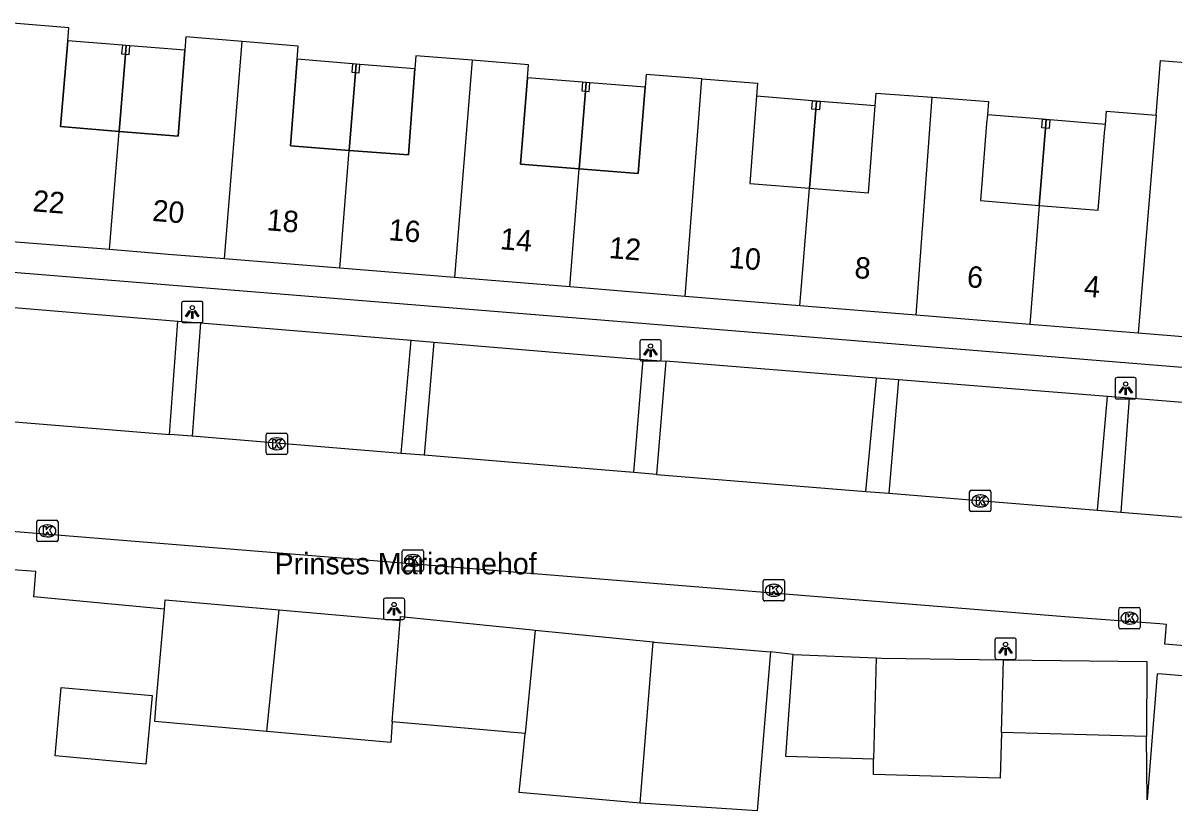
# Model space of a CAD drawing. Extents: x 159961 to 160856, y 382704 to 383353.
# Drawn here: x 160516.9 to 160570.7, y 383229.5 to 383266.3 of the extents above; entities that cross this region are included whole.
import ezdxf

# ---------------------------------------------------------------- set-up
doc = ezdxf.new("R2010")
doc.units = 0
for name, color, linetype in [('IMGEO_Kolk', 7, 'Continuous'), ('IMGEO_Lichtpunt', 7, 'Continuous'), ('IMGEO_Openbare_ruimte_label', 7, 'Continuous'), ('IMGEO_Pand', 7, 'Continuous'), ('IMGEO_Pand_nummerreeks', 7, 'Continuous'), ('IMGEO_Pand_overbouw', 7, 'Continuous'), ('IMGEO_Parkeervlak_open', 7, 'Continuous'), ('IMGEO_Rijbaan_lokaal_open', 7, 'Continuous'), ('IMGEO_Voetpad_open', 7, 'Continuous')]:
    doc.layers.add(name, color=color, linetype=linetype)

msp = doc.modelspace()

# ---------------------------------------------------------------- linework, layer by layer
at = {"layer": 'IMGEO_Kolk'}
for p, q in [((160528.247, 383246.211), (160528.247, 383247.063)), ((160528.322, 383247.137), (160529.174, 383247.137)), ((160529.248, 383247.063), (160529.248, 383246.211)), ((160528.735, 383246.917), (160528.76, 383246.917)), ((160529.174, 383246.137), (160528.322, 383246.137)), ((160528.758, 383246.357), (160528.733, 383246.357)), ((160561.165, 383243.537), (160561.165, 383244.389)), ((160561.24, 383244.463), (160562.092, 383244.463)), ((160562.166, 383244.389), (160562.166, 383243.537)), ((160561.653, 383244.243), (160561.678, 383244.243)), ((160562.092, 383243.463), (160561.24, 383243.463)), ((160561.676, 383243.683), (160561.651, 383243.683)), ((160517.518, 383242.136), (160517.518, 383242.988)), ((160517.593, 383243.062), (160518.445, 383243.062)), ((160518.006, 383242.842), (160518.031, 383242.842)), ((160518.519, 383242.988), (160518.519, 383242.136)), ((160518.029, 383242.282), (160518.004, 383242.282)), ((160518.445, 383242.062), (160517.593, 383242.062)), ((160534.695, 383241.678), (160535.547, 383241.678)), ((160534.62, 383240.752), (160534.62, 383241.604)), ((160535.108, 383241.458), (160535.133, 383241.458)), ((160535.621, 383241.604), (160535.621, 383240.752)), ((160535.547, 383240.678), (160534.695, 383240.678)), ((160535.131, 383240.898), (160535.106, 383240.898)), ((160551.504, 383239.357), (160551.504, 383240.209)), ((160551.579, 383240.283), (160552.431, 383240.283)), ((160551.992, 383240.063), (160552.017, 383240.063)), ((160552.505, 383240.209), (160552.505, 383239.357)), ((160552.431, 383239.283), (160551.579, 383239.283)), ((160552.015, 383239.503), (160551.99, 383239.503)), ((160568.222, 383238.979), (160569.074, 383238.979)), ((160568.147, 383238.053), (160568.147, 383238.905)), ((160568.635, 383238.759), (160568.66, 383238.759)), ((160569.148, 383238.905), (160569.148, 383238.053)), ((160569.074, 383237.979), (160568.222, 383237.979)), ((160568.658, 383238.199), (160568.633, 383238.199))]:
    msp.add_line(p, q, dxfattribs=at)
for points in [[(160528.247, 383246.211), (160528.247, 383247.063)], [(160528.322, 383247.137), (160529.174, 383247.137)], [(160529.248, 383247.063), (160529.248, 383246.211)], [(160528.568, 383246.837), (160528.691, 383246.837), (160528.691, 383246.686), (160528.821, 383246.837), (160528.985, 383246.837), (160528.839, 383246.686), (160528.992, 383246.437), (160528.84, 383246.437), (160528.755, 383246.601), (160528.691, 383246.534), (160528.691, 383246.437), (160528.568, 383246.437), (160528.568, 383246.837)], [(160529.174, 383246.137), (160528.322, 383246.137)], [(160561.165, 383243.537), (160561.165, 383244.389)], [(160561.24, 383244.463), (160562.092, 383244.463)], [(160562.166, 383244.389), (160562.166, 383243.537)], [(160561.486, 383244.163), (160561.609, 383244.163), (160561.609, 383244.012), (160561.739, 383244.163), (160561.903, 383244.163), (160561.757, 383244.012), (160561.91, 383243.763), (160561.758, 383243.763), (160561.673, 383243.927), (160561.609, 383243.86), (160561.609, 383243.763), (160561.486, 383243.763), (160561.486, 383244.163)], [(160562.092, 383243.463), (160561.24, 383243.463)], [(160517.518, 383242.136), (160517.518, 383242.988)], [(160517.593, 383243.062), (160518.445, 383243.062)], [(160517.839, 383242.762), (160517.962, 383242.762), (160517.962, 383242.611), (160518.092, 383242.762), (160518.256, 383242.762), (160518.11, 383242.611), (160518.263, 383242.362), (160518.111, 383242.362), (160518.026, 383242.526), (160517.962, 383242.459), (160517.962, 383242.362), (160517.839, 383242.362), (160517.839, 383242.762)], [(160518.519, 383242.988), (160518.519, 383242.136)], [(160518.445, 383242.062), (160517.593, 383242.062)], [(160534.695, 383241.678), (160535.547, 383241.678)], [(160534.62, 383240.752), (160534.62, 383241.604)], [(160534.941, 383241.378), (160535.064, 383241.378), (160535.064, 383241.227), (160535.194, 383241.378), (160535.358, 383241.378), (160535.212, 383241.227), (160535.365, 383240.978), (160535.213, 383240.978), (160535.128, 383241.142), (160535.064, 383241.075), (160535.064, 383240.978), (160534.941, 383240.978), (160534.941, 383241.378)], [(160535.621, 383241.604), (160535.621, 383240.752)], [(160535.547, 383240.678), (160534.695, 383240.678)], [(160551.504, 383239.357), (160551.504, 383240.209)], [(160551.579, 383240.283), (160552.431, 383240.283)], [(160552.505, 383240.209), (160552.505, 383239.357)], [(160551.825, 383239.983), (160551.948, 383239.983), (160551.948, 383239.832), (160552.078, 383239.983), (160552.242, 383239.983), (160552.096, 383239.832), (160552.249, 383239.583), (160552.097, 383239.583), (160552.012, 383239.747), (160551.948, 383239.68), (160551.948, 383239.583), (160551.825, 383239.583), (160551.825, 383239.983)], [(160552.431, 383239.283), (160551.579, 383239.283)], [(160568.222, 383238.979), (160569.074, 383238.979)], [(160568.147, 383238.053), (160568.147, 383238.905)], [(160568.468, 383238.679), (160568.591, 383238.679), (160568.591, 383238.528), (160568.721, 383238.679), (160568.885, 383238.679), (160568.739, 383238.528), (160568.892, 383238.279), (160568.74, 383238.279), (160568.655, 383238.443), (160568.591, 383238.376), (160568.591, 383238.279), (160568.468, 383238.279), (160568.468, 383238.679)], [(160569.148, 383238.905), (160569.148, 383238.053)], [(160569.074, 383237.979), (160568.222, 383237.979)]]:
    msp.add_lwpolyline(points, dxfattribs=at)
for centre, start, end in [((160528.324, 383247.061), 91.552, 178.448), ((160528.324, 383247.061), 91.552, 178.448), ((160529.172, 383247.061), 1.552, 88.448), ((160529.172, 383247.061), 1.552, 88.448), ((160528.324, 383246.213), 181.552, 268.448), ((160528.324, 383246.213), 181.552, 268.448), ((160529.172, 383246.213), 271.552, 358.448), ((160529.172, 383246.213), 271.552, 358.448), ((160561.242, 383244.387), 91.552, 178.448), ((160561.242, 383244.387), 91.552, 178.448), ((160562.09, 383244.387), 1.552, 88.448), ((160562.09, 383244.387), 1.552, 88.448), ((160561.242, 383243.539), 181.552, 268.448), ((160561.242, 383243.539), 181.552, 268.448), ((160562.09, 383243.539), 271.552, 358.448), ((160562.09, 383243.539), 271.552, 358.448), ((160517.595, 383242.986), 91.552, 178.448), ((160517.595, 383242.986), 91.552, 178.448), ((160518.443, 383242.986), 1.552, 88.448), ((160518.443, 383242.986), 1.552, 88.448), ((160517.595, 383242.138), 181.552, 268.448), ((160517.595, 383242.138), 181.552, 268.448), ((160518.443, 383242.138), 271.552, 358.448), ((160518.443, 383242.138), 271.552, 358.448), ((160534.697, 383241.602), 91.552, 178.448), ((160534.697, 383241.602), 91.552, 178.448), ((160535.545, 383241.602), 1.552, 88.448), ((160535.545, 383241.602), 1.552, 88.448), ((160534.697, 383240.754), 181.552, 268.448), ((160534.697, 383240.754), 181.552, 268.448), ((160535.545, 383240.754), 271.552, 358.448), ((160535.545, 383240.754), 271.552, 358.448), ((160551.581, 383240.207), 91.552, 178.448), ((160551.581, 383240.207), 91.552, 178.448), ((160552.429, 383240.207), 1.552, 88.448), ((160552.429, 383240.207), 1.552, 88.448), ((160551.581, 383239.359), 181.552, 268.448), ((160551.581, 383239.359), 181.552, 268.448), ((160552.429, 383239.359), 271.552, 358.448), ((160552.429, 383239.359), 271.552, 358.448), ((160568.224, 383238.903), 91.552, 178.448), ((160568.224, 383238.903), 91.552, 178.448), ((160569.072, 383238.903), 1.552, 88.448), ((160569.072, 383238.903), 1.552, 88.448), ((160568.224, 383238.055), 181.552, 268.448), ((160568.224, 383238.055), 181.552, 268.448), ((160569.072, 383238.055), 271.552, 358.448), ((160569.072, 383238.055), 271.552, 358.448)]:
    msp.add_arc(centre, 0.0765, start, end, dxfattribs=at)
for centre, major_axis, ratio, start_param, end_param in [((160528.734, 383246.637), (-0.387, 0.002), 0.722429, 4.712389, 7.853982), ((160528.759, 383246.637), (-0.39, 0.002), 0.717154, 1.570796, 4.712389), ((160561.652, 383243.963), (-0.387, 0.002), 0.722429, 4.712389, 7.853982), ((160561.677, 383243.963), (-0.39, 0.002), 0.717154, 1.570796, 4.712389), ((160518.005, 383242.562), (-0.387, 0.002), 0.722429, 4.712389, 7.853982), ((160518.03, 383242.562), (-0.39, 0.002), 0.717154, 1.570796, 4.712389), ((160535.107, 383241.178), (-0.387, 0.002), 0.722429, 4.712389, 7.853982), ((160535.132, 383241.178), (-0.39, 0.002), 0.717154, 1.570796, 4.712389), ((160551.991, 383239.783), (-0.387, 0.002), 0.722429, 4.712389, 7.853982), ((160552.016, 383239.783), (-0.39, 0.002), 0.717154, 1.570796, 4.712389), ((160568.634, 383238.479), (-0.387, 0.002), 0.722429, 4.712389, 7.853982), ((160568.659, 383238.479), (-0.39, 0.002), 0.717154, 1.570796, 4.712389)]:
    msp.add_ellipse(centre, major_axis=major_axis, ratio=ratio, start_param=start_param, end_param=end_param, dxfattribs=at)
at = {"layer": 'IMGEO_Lichtpunt'}
for p, q in [((160524.298, 383253.208), (160524.298, 383252.401)), ((160524.298, 383253.208), (160524.298, 383252.401)), ((160525.2, 383253.303), (160524.392, 383253.303)), ((160525.2, 383253.303), (160524.392, 383253.303)), ((160525.294, 383252.401), (160525.294, 383253.208)), ((160525.294, 383252.401), (160525.294, 383253.208)), ((160524.392, 383252.307), (160525.2, 383252.307)), ((160524.392, 383252.307), (160525.2, 383252.307)), ((160545.738, 383251.414), (160545.738, 383250.607)), ((160545.738, 383251.414), (160545.738, 383250.607)), ((160546.64, 383251.509), (160545.832, 383251.509)), ((160546.64, 383251.509), (160545.832, 383251.509)), ((160546.734, 383250.607), (160546.734, 383251.414)), ((160546.734, 383250.607), (160546.734, 383251.414)), ((160545.832, 383250.513), (160546.64, 383250.513)), ((160545.832, 383250.513), (160546.64, 383250.513)), ((160567.97, 383249.638), (160567.97, 383248.831)), ((160567.97, 383249.638), (160567.97, 383248.831)), ((160568.872, 383249.733), (160568.064, 383249.733)), ((160568.872, 383249.733), (160568.064, 383249.733)), ((160568.966, 383248.831), (160568.966, 383249.638)), ((160568.966, 383248.831), (160568.966, 383249.638)), ((160568.064, 383248.737), (160568.872, 383248.737)), ((160568.064, 383248.737), (160568.872, 383248.737)), ((160533.739, 383239.319), (160533.739, 383238.512)), ((160533.739, 383239.319), (160533.739, 383238.512)), ((160534.641, 383239.414), (160533.833, 383239.414)), ((160534.641, 383239.414), (160533.833, 383239.414)), ((160534.735, 383238.512), (160534.735, 383239.319)), ((160534.735, 383238.512), (160534.735, 383239.319)), ((160533.833, 383238.418), (160534.641, 383238.418)), ((160533.833, 383238.418), (160534.641, 383238.418)), ((160562.35, 383237.454), (160562.35, 383236.647)), ((160562.35, 383237.454), (160562.35, 383236.647)), ((160563.252, 383237.549), (160562.444, 383237.549)), ((160563.252, 383237.549), (160562.444, 383237.549)), ((160563.346, 383236.647), (160563.346, 383237.454)), ((160563.346, 383236.647), (160563.346, 383237.454)), ((160562.444, 383236.553), (160563.252, 383236.553)), ((160562.444, 383236.553), (160563.252, 383236.553))]:
    msp.add_line(p, q, dxfattribs=at)
for points in [[(160524.672, 383252.872), (160524.711, 383252.844), (160524.523, 383252.582), (160524.485, 383252.609), (160524.672, 383252.872)], [(160524.774, 383252.824), (160524.821, 383252.824), (160524.821, 383252.502), (160524.774, 383252.502), (160524.774, 383252.824)], [(160524.884, 383252.844), (160524.922, 383252.871), (160525.109, 383252.609), (160525.07, 383252.581), (160524.884, 383252.844)], [(160546.112, 383251.078), (160546.151, 383251.05), (160545.963, 383250.788), (160545.925, 383250.815), (160546.112, 383251.078)], [(160546.214, 383251.03), (160546.261, 383251.03), (160546.261, 383250.708), (160546.214, 383250.708), (160546.214, 383251.03)], [(160546.324, 383251.05), (160546.362, 383251.077), (160546.549, 383250.815), (160546.51, 383250.787), (160546.324, 383251.05)], [(160568.344, 383249.302), (160568.383, 383249.274), (160568.195, 383249.012), (160568.157, 383249.039), (160568.344, 383249.302)], [(160568.446, 383249.254), (160568.493, 383249.254), (160568.493, 383248.932), (160568.446, 383248.932), (160568.446, 383249.254)], [(160568.556, 383249.274), (160568.594, 383249.301), (160568.781, 383249.039), (160568.742, 383249.011), (160568.556, 383249.274)], [(160534.113, 383238.983), (160534.152, 383238.955), (160533.964, 383238.693), (160533.926, 383238.72), (160534.113, 383238.983)], [(160534.325, 383238.955), (160534.363, 383238.982), (160534.55, 383238.72), (160534.511, 383238.692), (160534.325, 383238.955)], [(160534.215, 383238.935), (160534.262, 383238.935), (160534.262, 383238.613), (160534.215, 383238.613), (160534.215, 383238.935)], [(160562.724, 383237.118), (160562.763, 383237.09), (160562.575, 383236.828), (160562.537, 383236.855), (160562.724, 383237.118)], [(160562.826, 383237.07), (160562.873, 383237.07), (160562.873, 383236.748), (160562.826, 383236.748), (160562.826, 383237.07)], [(160562.936, 383237.09), (160562.974, 383237.117), (160563.161, 383236.855), (160563.122, 383236.827), (160562.936, 383237.09)]]:
    msp.add_lwpolyline(points, dxfattribs=at)
for centre in [(160524.797, 383253.006), (160546.237, 383251.212), (160568.469, 383249.436), (160534.238, 383239.117), (160562.849, 383237.252)]:
    msp.add_circle(centre, 0.0994, dxfattribs=at)
for centre, start, end in [((160524.392, 383253.208), 90, 180), ((160524.392, 383253.208), 90, 180), ((160525.2, 383253.208), 0, 90), ((160525.2, 383253.208), 0, 90), ((160524.392, 383252.401), 180, 270), ((160524.392, 383252.401), 180, 270), ((160525.2, 383252.401), 270, 0), ((160525.2, 383252.401), 270, 360), ((160545.832, 383251.414), 90, 180), ((160545.832, 383251.414), 90, 180), ((160546.64, 383251.414), 0, 90), ((160546.64, 383251.414), 0, 90), ((160545.832, 383250.607), 180, 270), ((160545.832, 383250.607), 180, 270), ((160546.64, 383250.607), 270, 0), ((160546.64, 383250.607), 270, 360), ((160568.064, 383249.638), 90, 180), ((160568.064, 383249.638), 90, 180), ((160568.872, 383249.638), 0, 90), ((160568.872, 383249.638), 0, 90), ((160568.064, 383248.831), 180, 270), ((160568.064, 383248.831), 180, 270), ((160568.872, 383248.831), 270, 0), ((160568.872, 383248.831), 270, 360), ((160533.833, 383239.319), 90, 180), ((160533.833, 383239.319), 90, 180), ((160534.641, 383239.319), 0, 90), ((160534.641, 383239.319), 0, 90), ((160533.833, 383238.512), 180, 270), ((160533.833, 383238.512), 180, 270), ((160534.641, 383238.512), 270, 0), ((160534.641, 383238.512), 270, 360), ((160562.444, 383237.454), 90, 180), ((160562.444, 383237.454), 90, 180), ((160563.252, 383237.454), 0, 90), ((160563.252, 383237.454), 0, 90), ((160562.444, 383236.647), 180, 270), ((160562.444, 383236.647), 180, 270), ((160563.252, 383236.647), 270, 0), ((160563.252, 383236.647), 270, 360)]:
    msp.add_arc(centre, 0.0946, start, end, dxfattribs=at)
at = {"layer": 'IMGEO_Pand'}
for points in [[(160521.375, 383261.254), (160518.638, 383261.48), (160518.969, 383265.491), (160519.02, 383266.106), (160516.381, 383266.325)], [(160527.127, 383265.461), (160524.496, 383265.673), (160524.447, 383265.05), (160524.129, 383261.026), (160521.375, 383261.254)], [(160526.306, 383255.286), (160527.127, 383265.461)], [(160532.136, 383260.365), (160529.397, 383260.575), (160529.709, 383264.626), (160529.757, 383265.249), (160527.127, 383265.461)], [(160521.698, 383265.271), (160521.524, 383265.285), (160521.492, 383264.886), (160521.666, 383264.872)], [(160521.666, 383264.872), (160521.698, 383265.271)], [(160521.666, 383264.872), (160521.841, 383264.858), (160521.872, 383265.257), (160521.698, 383265.271)], [(160537.896, 383264.582), (160535.263, 383264.795), (160535.216, 383264.183), (160534.906, 383260.152), (160532.136, 383260.365)], [(160532.461, 383264.405), (160532.286, 383264.419), (160532.255, 383264.02), (160532.428, 383264.006)], [(160532.428, 383264.006), (160532.461, 383264.405)], [(160532.428, 383264.006), (160532.604, 383263.992), (160532.635, 383264.391), (160532.461, 383264.405)], [(160537.896, 383264.582), (160537.071, 383254.412)], [(160542.904, 383259.497), (160540.159, 383259.715), (160540.48, 383263.759), (160540.529, 383264.368), (160537.896, 383264.582)], [(160569.89, 383262.014), (160570.099, 383264.568), (160571.648, 383264.443), (160580.98, 383263.693)], [(160548.638, 383263.719), (160546.032, 383263.921), (160545.983, 383263.317), (160545.663, 383259.278), (160542.904, 383259.497)], [(160543.229, 383263.538), (160543.054, 383263.552), (160543.022, 383263.154), (160543.197, 383263.139)], [(160543.197, 383263.139), (160543.229, 383263.538)], [(160543.197, 383263.139), (160543.371, 383263.125), (160543.403, 383263.524), (160543.229, 383263.538)], [(160547.851, 383253.536), (160548.638, 383263.719)], [(160548.638, 383263.719), (160551.244, 383263.518), (160551.196, 383262.897), (160550.878, 383258.821), (160553.671, 383258.603)], [(160580.98, 383263.693), (160580.907, 383262.797), (160580.516, 383257.996), (160579.941, 383250.929), (160569.055, 383251.813)], [(160553.671, 383258.603), (160556.433, 383258.387), (160556.75, 383262.45), (160556.796, 383263.044), (160559.422, 383262.85)], [(160553.966, 383262.273), (160553.791, 383262.287), (160553.822, 383262.686), (160553.996, 383262.672)], [(160553.996, 383262.672), (160554.171, 383262.658), (160554.14, 383262.259), (160553.966, 383262.273)], [(160553.966, 383262.273), (160553.996, 383262.672)], [(160558.669, 383252.657), (160559.422, 383262.85)], [(160559.422, 383262.85), (160562.048, 383262.656), (160561.997, 383262.028), (160561.964, 383261.629), (160561.669, 383258.019), (160564.425, 383257.794)], [(160564.425, 383257.794), (160567.188, 383257.568), (160567.484, 383261.185), (160567.517, 383261.584), (160567.568, 383262.204), (160569.89, 383262.014)], [(160564.715, 383261.408), (160564.54, 383261.422), (160564.573, 383261.821), (160564.746, 383261.807)], [(160564.746, 383261.807), (160564.921, 383261.792), (160564.889, 383261.394), (160564.715, 383261.408)], [(160564.746, 383261.807), (160564.715, 383261.408)], [(160569.89, 383262.014), (160569.055, 383251.813)], [(160520.93, 383255.722), (160521.375, 383261.254)], [(160531.694, 383254.849), (160532.136, 383260.365)], [(160542.461, 383253.974), (160542.904, 383259.497)], [(160553.229, 383253.099), (160553.671, 383258.603)], [(160564.425, 383257.794), (160563.978, 383252.226)], [(160520.93, 383255.722), (160515.537, 383256.157)], [(160526.306, 383255.286), (160523.665, 383255.501), (160520.93, 383255.722)], [(160531.694, 383254.849), (160526.306, 383255.286)], [(160537.071, 383254.412), (160531.694, 383254.849)], [(160542.461, 383253.974), (160537.071, 383254.412)], [(160547.851, 383253.536), (160542.461, 383253.974)], [(160553.229, 383253.099), (160547.851, 383253.536)], [(160558.669, 383252.657), (160553.229, 383253.099)], [(160563.978, 383252.226), (160558.669, 383252.657)], [(160569.055, 383251.813), (160563.978, 383252.226)], [(160523.493, 383238.896), (160523.532, 383239.334), (160528.855, 383238.868)], [(160528.281, 383233.176), (160523.05, 383233.641), (160523.12, 383234.682), (160523.493, 383238.896)], [(160528.281, 383233.176), (160528.855, 383238.868)], [(160528.855, 383238.868), (160534.517, 383238.373)], [(160534.517, 383238.373), (160534.534, 383238.552), (160540.72, 383237.931), (160540.84, 383237.919)], [(160534.153, 383233.629), (160534.517, 383238.373)], [(160540.84, 383237.919), (160540.365, 383233.077)], [(160540.84, 383237.919), (160546.366, 383237.365)], [(160545.76, 383229.82), (160546.366, 383237.365)], [(160546.366, 383237.365), (160546.413, 383237.36), (160551.855, 383236.901)], [(160551.855, 383236.901), (160551.221, 383229.458), (160545.76, 383229.82)], [(160556.662, 383231.877), (160552.57, 383232.004), (160552.912, 383236.787)], [(160552.912, 383236.787), (160556.798, 383236.618)], [(160556.798, 383236.618), (160556.662, 383231.877)], [(160556.798, 383236.618), (160557.044, 383236.607), (160562.751, 383236.537)], [(160562.653, 383233.129), (160562.751, 383236.537)], [(160562.751, 383236.537), (160569.455, 383236.455), (160569.438, 383232.935)], [(160518.384, 383232.032), (160518.669, 383235.235), (160522.916, 383234.857), (160522.631, 383231.654), (160518.384, 383232.032)], [(160534.153, 383233.629), (160534.079, 383232.66), (160528.281, 383233.176)], [(160540.365, 383233.077), (160534.153, 383233.629)], [(160545.76, 383229.82), (160540.096, 383230.323), (160540.271, 383232.11), (160540.365, 383233.077)], [(160562.653, 383233.129), (160562.592, 383230.988), (160556.67, 383231.158), (160556.662, 383231.877)], [(160569.438, 383232.935), (160562.653, 383233.129)]]:
    msp.add_lwpolyline(points, dxfattribs=at)
at = {"layer": 'IMGEO_Pand_overbouw'}
for points in [[(160521.698, 383265.271), (160521.524, 383265.285), (160518.969, 383265.491), (160518.638, 383261.48), (160521.375, 383261.254), (160521.666, 383264.872)], [(160524.447, 383265.05), (160521.872, 383265.257), (160521.698, 383265.271), (160521.666, 383264.872), (160521.375, 383261.254), (160524.129, 383261.026)], [(160532.461, 383264.405), (160532.286, 383264.419), (160529.709, 383264.626), (160529.397, 383260.575), (160532.136, 383260.365), (160532.428, 383264.006)], [(160535.216, 383264.183), (160532.635, 383264.391), (160532.461, 383264.405), (160532.428, 383264.006), (160532.136, 383260.365), (160534.906, 383260.152)], [(160543.229, 383263.538), (160543.054, 383263.552), (160540.48, 383263.759), (160540.159, 383259.715), (160542.904, 383259.497), (160543.197, 383263.139)], [(160545.983, 383263.317), (160543.403, 383263.524), (160543.229, 383263.538), (160543.197, 383263.139), (160542.904, 383259.497), (160545.663, 383259.278)], [(160553.996, 383262.672), (160553.822, 383262.686), (160551.196, 383262.897), (160550.878, 383258.821), (160553.671, 383258.603), (160553.966, 383262.273)], [(160556.75, 383262.45), (160554.171, 383262.658), (160553.996, 383262.672), (160553.966, 383262.273), (160553.671, 383258.603), (160556.433, 383258.387)], [(160564.746, 383261.807), (160564.573, 383261.821), (160561.997, 383262.028), (160561.964, 383261.629), (160561.669, 383258.019), (160564.425, 383257.794), (160564.715, 383261.408)], [(160567.484, 383261.185), (160567.517, 383261.584), (160564.921, 383261.792), (160564.746, 383261.807), (160564.715, 383261.408), (160564.425, 383257.794), (160567.188, 383257.568)]]:
    msp.add_lwpolyline(points, close=True, dxfattribs=at)
at = {"layer": 'IMGEO_Parkeervlak_open'}
for points in [[(160523.732, 383247.074), (160524.125, 383252.38)], [(160525.183, 383252.293), (160524.79, 383246.987)], [(160534.575, 383246.185), (160535.031, 383251.48)], [(160536.095, 383251.392), (160535.643, 383246.098)], [(160545.451, 383245.294), (160545.896, 383250.589)], [(160546.95, 383250.505), (160546.521, 383245.207)], [(160556.306, 383244.409), (160556.814, 383249.714)], [(160557.834, 383249.632), (160557.389, 383244.321)], [(160567.148, 383243.525), (160567.625, 383248.846)], [(160568.629, 383248.766), (160568.236, 383243.436)]]:
    msp.add_lwpolyline(points, dxfattribs=at)
at = {"layer": 'IMGEO_Rijbaan_lokaal_open'}
for points in [[(160513.602, 383247.904), (160523.732, 383247.074)], [(160524.79, 383246.987), (160523.732, 383247.074)], [(160534.575, 383246.185), (160524.79, 383246.987)], [(160535.643, 383246.098), (160534.575, 383246.185)], [(160545.451, 383245.294), (160544.487, 383245.373), (160535.643, 383246.098)], [(160546.521, 383245.207), (160545.451, 383245.294)], [(160546.521, 383245.207), (160556.306, 383244.409)], [(160556.306, 383244.409), (160557.389, 383244.321)], [(160557.389, 383244.321), (160567.148, 383243.525)], [(160567.148, 383243.525), (160568.236, 383243.436)], [(160568.236, 383243.436), (160580.663, 383242.423)], [(160581.98, 383236.274), (160570.304, 383237.257), (160570.385, 383238.185), (160570.07, 383238.212), (160565.614, 383238.538), (160510.942, 383242.971)]]:
    msp.add_lwpolyline(points, dxfattribs=at)
at = {"layer": 'IMGEO_Voetpad_open'}
for points in [[(160463.599, 383260.364), (160463.483, 383258.927), (160513.315, 383254.922), (160543.34, 383252.481), (160582.981, 383249.253)], [(160514.016, 383253.215), (160524.125, 383252.38)], [(160524.125, 383252.38), (160525.183, 383252.293)], [(160525.183, 383252.293), (160535.031, 383251.48)], [(160535.031, 383251.48), (160536.095, 383251.392)], [(160536.095, 383251.392), (160543.184, 383250.807), (160545.896, 383250.589)], [(160545.896, 383250.589), (160546.95, 383250.505)], [(160556.814, 383249.714), (160546.95, 383250.505)], [(160557.834, 383249.632), (160556.814, 383249.714)], [(160567.625, 383248.846), (160557.834, 383249.632)], [(160568.629, 383248.766), (160567.625, 383248.846)], [(160581.09, 383247.766), (160568.629, 383248.766)], [(160523.493, 383238.896), (160517.39, 383239.473), (160517.477, 383240.658), (160516.178, 383240.75), (160513.174, 383240.964), (160512.845, 383240.794), (160510.775, 383240.897)], [(160552.912, 383236.787), (160551.855, 383236.901)], [(160572.795, 383235.644), (160570.19, 383235.856), (160569.944, 383235.876), (160569.472, 383229.98), (160569.438, 383232.935)]]:
    msp.add_lwpolyline(points, dxfattribs=at)

# ---------------------------------------------------------------- texts
at = {"layer": 'IMGEO_Openbare_ruimte_label'}
msp.add_text('Prinses Mariannehof', height=1, dxfattribs=at).set_placement((160528.646, 383240.53))
at = {"layer": 'IMGEO_Pand_nummerreeks'}
for s, rotation, p in [('22', 355.3877, (160517.306, 383257.519)), ('20', 355.3533, (160522.901, 383257.068)), ('18', 355.3533, (160528.255, 383256.633)), ('16', 355.3533, (160533.953, 383256.17)), ('14', 355.3533, (160539.173, 383255.746)), ('12', 355.3533, (160544.265, 383255.332)), ('10', 355.3533, (160549.877, 383254.876)), ('8', 355.3533, (160555.756, 383254.399)), ('6', 355.3533, (160561.017, 383253.972)), ('4', 355.3533, (160566.489, 383253.527))]:
    msp.add_text(s, height=1, rotation=rotation, dxfattribs=at).set_placement(p)

doc.saveas('drawing.dxf')
